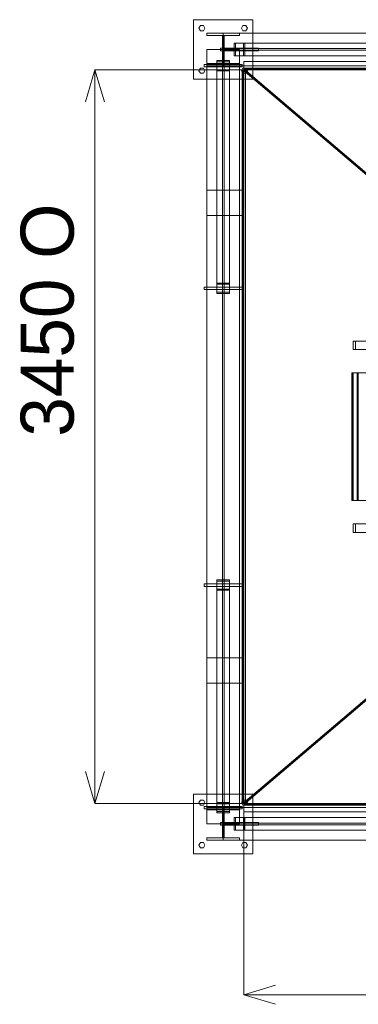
# Model space of a CAD drawing. Header units: millimetres. Extents: x -3490 to 61924, y -72580 to 6847.
# Tile 392 of 656: x -705 to 889, y -20670 to -16038. Entities that reach past the tile are written whole.
import ezdxf

# ---------------------------------------------------------------- set-up
doc = ezdxf.new("R2010")
doc.units = ezdxf.units.MM
for name, color, linetype, lineweight in [('COTAS_O', 1, 'Continuous', 0), ('superior_C01', 7, 'Continuous', 0), ('superior_tolva', 7, 'Continuous', 0)]:
    doc.layers.add(name, color=color, linetype=linetype, lineweight=lineweight)
doc.dimstyles.new('R19_100', dxfattribs={"dimtxt": 250, "dimasz": 150, "dimexe": 150, "dimexo": 80, "dimgap": 100, "dimtad": 1, "dimtih": 1, "dimtoh": 1, "dimdsep": 46, "dimcen": 0.09, "dimadec": 0, "dimazin": 0, "dimtfac": 1, "dimtdec": 4, "dimtofl": 0, "dimtmove": 0, "dimatfit": 3, "dimfxl": 1, "dimtolj": 1, "dimtzin": 0, "dimarcsym": 0})

# ---------------------------------------------------------------- blocks, each defined once
blk = doc.blocks.new('DIM_R29_40')
at = {"layer": 'COTAS_O'}
for p, q in [((349.2, -19725), (349.2, -20625)), ((3799.2, -19725), (3799.2, -20625)), ((349.2, -20625), (499.2, -20580)), ((3799.2, -20625), (3649.2, -20580)), ((349.2, -20625), (3799.2, -20625)), ((349.2, -20625), (499.2, -20670)), ((3799.2, -20625), (3649.2, -20670))]:
    blk.add_line(p, q, dxfattribs=at)
blk.add_text('3450 O', height=250, dxfattribs=at).set_placement((2074.2, -20525))
blk = doc.blocks.new('DIM_R29_41')
at = {"layer": 'COTAS_O'}
for p, q in [((-350.8, -16275), (-395.8, -16425)), ((349.2, -16275), (-350.8, -16275)), ((-350.8, -19725), (-350.8, -16275)), ((-350.8, -16275), (-305.8, -16425)), ((-350.8, -19725), (-395.8, -19575)), ((-350.8, -19725), (-305.8, -19575)), ((349.2, -19725), (-350.8, -19725))]:
    blk.add_line(p, q, dxfattribs=at)
blk.add_text('3450 O', height=250, rotation=90, dxfattribs=at).set_placement((-450.8, -18000))

msp = doc.modelspace()

# ---------------------------------------------------------------- linework, layer by layer
at = {"layer": 'superior_C01'}
for p, q in [((865.11, -17550), (875.895, -17550)), ((865.11, -17590), (865.11, -17550)), ((1439.231, -17550), (865.11, -17550)), ((875.895, -17550), (875.895, -17590)), ((875.895, -17550), (1450.016, -17550)), ((875.895, -17590), (865.11, -17590)), ((865.11, -17590), (1439.231, -17590)), ((875.895, -17590), (1450.016, -17590)), ((862.36, -17700), (857.898, -17700)), ((857.898, -17700), (883.55, -17700)), ((857.898, -18300), (857.898, -17700)), ((884.366, -17700), (858.839, -17700)), ((858.839, -17700), (863.69, -17700)), ((858.839, -17700), (858.839, -18300)), ((887.417, -17700), (862.36, -17700)), ((862.36, -17700), (862.36, -18300)), ((863.69, -17700), (888.569, -17700)), ((863.69, -18300), (863.69, -17700)), ((883.55, -17700), (887.417, -17700)), ((883.55, -17700), (883.55, -18300)), ((884.07, -18300), (884.07, -17700)), ((884.07, -17700), (932.509, -17700)), ((884.07, -17700), (886.55, -17700)), ((888.569, -17700), (884.366, -17700)), ((884.366, -18300), (884.366, -17700)), ((933.096, -17700), (884.947, -17700)), ((884.947, -17700), (884.947, -18300)), ((887.644, -17700), (884.947, -17700)), ((934.988, -17700), (886.55, -17700)), ((886.55, -17700), (886.55, -18300)), ((887.417, -18300), (887.417, -17700)), ((887.644, -18300), (887.644, -17700)), ((887.644, -17700), (935.792, -17700)), ((888.569, -17700), (888.569, -18300)), ((883.55, -18300), (857.898, -18300)), ((857.898, -18300), (862.36, -18300)), ((863.69, -18300), (858.839, -18300)), ((858.839, -18300), (884.366, -18300)), ((862.36, -18300), (887.417, -18300)), ((888.569, -18300), (863.69, -18300)), ((887.417, -18300), (883.55, -18300)), ((932.509, -18300), (884.07, -18300)), ((886.55, -18300), (884.07, -18300)), ((884.366, -18300), (888.569, -18300)), ((884.947, -18300), (933.096, -18300)), ((884.947, -18300), (887.644, -18300)), ((886.55, -18300), (934.988, -18300)), ((935.792, -18300), (887.644, -18300)), ((865.11, -18410), (875.895, -18410)), ((865.11, -18450), (865.11, -18410)), ((1439.231, -18410), (865.11, -18410)), ((875.895, -18410), (875.895, -18450)), ((875.895, -18410), (1450.016, -18410)), ((875.895, -18450), (865.11, -18450)), ((865.11, -18450), (1439.231, -18450)), ((875.895, -18450), (1450.016, -18450))]:
    msp.add_line(p, q, dxfattribs=at)
at = {"layer": 'superior_tolva'}
for p, q in [((112.7, -16318.5), (112.7, -16038.5)), ((112.7, -16038.5), (392.7, -16038.5)), ((138.7, -16078.5), (145.7, -16066.376)), ((145.7, -16066.376), (159.7, -16066.376)), ((159.7, -16066.376), (166.7, -16078.5)), ((338.7, -16078.5), (345.7, -16066.376)), ((345.7, -16066.376), (359.7, -16066.376)), ((359.7, -16066.376), (366.7, -16078.5)), ((392.7, -16038.5), (392.7, -16318.5)), ((145.7, -16090.624), (138.7, -16078.5)), ((159.7, -16090.624), (145.7, -16090.624)), ((166.7, -16078.5), (159.7, -16090.624)), ((176.2, -16102), (329.2, -16102)), ((176.2, -16113), (176.2, -16102)), ((176.2, -16113), (329.2, -16113)), ((248.7, -16113), (256.7, -16113)), ((248.7, -16244), (248.7, -16113)), ((252.7, -16255), (252.7, -16102)), ((252.7, -16102), (3895.7, -16102)), ((256.7, -16244), (256.7, -16113)), ((329.2, -16113), (329.2, -16102)), ((345.7, -16090.624), (338.7, -16078.5)), ((359.7, -16090.624), (345.7, -16090.624)), ((366.7, -16078.5), (359.7, -16090.624)), ((1351.616, -16148.5), (304.616, -16148.5)), ((304.616, -16148.5), (304.616, -16208.5)), ((353.784, -16148.5), (304.616, -16148.5)), ((1357.467, -16148.5), (310.467, -16148.5)), ((310.467, -16148.5), (310.467, -16208.5)), ((347.933, -16148.5), (310.467, -16148.5)), ((347.933, -16208.5), (347.933, -16148.5)), ((347.933, -16148.5), (1394.933, -16148.5)), ((353.784, -16208.5), (353.784, -16148.5)), ((353.784, -16148.5), (1400.784, -16148.5)), ((176.2, -19821.5), (176.2, -16178.5)), ((176.2, -16178.5), (329.2, -16178.5)), ((239.2, -16184.5), (239.2, -16172.5)), ((239.2, -16172.5), (419.2, -16172.5)), ((419.2, -16184.5), (239.2, -16184.5)), ((248.7, -19821.5), (248.7, -16178.5)), ((248.7, -16178.5), (256.7, -16178.5)), ((252.7, -16182.5), (252.7, -16174.5)), ((252.7, -16174.5), (3895.7, -16174.5)), ((3895.7, -16182.5), (252.7, -16182.5)), ((256.7, -16178.5), (256.7, -19821.5)), ((304.616, -16208.5), (1351.616, -16208.5)), ((304.616, -16208.5), (353.784, -16208.5)), ((310.467, -16208.5), (1357.467, -16208.5)), ((310.467, -16208.5), (347.933, -16208.5)), ((329.2, -16178.5), (329.2, -19821.5)), ((1394.933, -16208.5), (347.933, -16208.5)), ((1400.784, -16208.5), (353.784, -16208.5)), ((419.2, -16172.5), (419.2, -16184.5)), ((162.7, -16261), (162.7, -16249)), ((162.7, -16249), (342.7, -16249)), ((176.2, -16244), (329.2, -16244)), ((176.2, -16255), (176.2, -16244)), ((176.2, -16255), (329.2, -16255)), ((222.7, -16230.416), (222.7, -17277.416)), ((282.7, -16230.416), (222.7, -16230.416)), ((222.7, -16230.416), (222.7, -16279.584)), ((222.7, -16236.267), (222.7, -17283.267)), ((282.7, -16236.267), (222.7, -16236.267)), ((222.7, -16236.267), (222.7, -16273.733)), ((248.7, -16244), (256.7, -16244)), ((3895.7, -16255), (252.7, -16255)), ((282.7, -17277.416), (282.7, -16230.416)), ((282.7, -16279.584), (282.7, -16230.416)), ((282.7, -17283.267), (282.7, -16236.267)), ((282.7, -16273.733), (282.7, -16236.267)), ((329.2, -16255), (329.2, -16244)), ((342.7, -16249), (342.7, -16261)), ((349.2, -16275), (349.2, -16235)), ((349.2, -16235), (3799.2, -16235)), ((138.7, -16278.5), (145.7, -16266.376)), ((145.7, -16290.624), (138.7, -16278.5)), ((145.7, -16266.376), (159.7, -16266.376)), ((159.7, -16290.624), (145.7, -16290.624)), ((159.7, -16266.376), (166.7, -16278.5)), ((166.7, -16278.5), (159.7, -16290.624)), ((342.7, -16261), (162.7, -16261)), ((222.7, -16273.733), (282.7, -16273.733)), ((222.7, -17320.733), (222.7, -16273.733)), ((222.7, -16279.584), (282.7, -16279.584)), ((222.7, -17326.584), (222.7, -16279.584)), ((282.7, -16273.733), (282.7, -17320.733)), ((282.7, -16279.584), (282.7, -17326.584)), ((338.7, -16278.5), (345.7, -16266.376)), ((345.7, -16290.624), (338.7, -16278.5)), ((341.2, -19725), (341.2, -16275)), ((349.2, -16275), (341.2, -16275)), ((341.2, -16275), (357.2, -16275)), ((1670.065, -17400), (345.065, -16275)), ((345.065, -16275), (345.065, -19725)), ((349.2, -16275), (345.065, -16275)), ((345.7, -16266.376), (359.7, -16266.376)), ((359.7, -16290.624), (345.7, -16290.624)), ((349.2, -16267), (3799.2, -16267)), ((349.2, -16267), (349.2, -16275)), ((349.2, -16269), (3799.2, -16269)), ((349.2, -16269), (349.2, -16275)), ((3799.2, -16270.364), (349.2, -16270.364)), ((349.2, -16270.364), (1674.2, -17395.364)), ((349.2, -16275), (349.2, -16270.364)), ((349.2, -19725), (349.2, -16275)), ((349.2, -16275), (1674.2, -17400)), ((349.2, -16275), (3799.2, -16275)), ((357.2, -16275), (357.2, -19725)), ((359.7, -16266.376), (366.7, -16278.5)), ((366.7, -16278.5), (359.7, -16290.624)), ((392.7, -16318.5), (112.7, -16318.5)), ((176.2, -16960), (176.2, -16840)), ((176.2, -16840), (349.2, -16840)), ((349.2, -16840), (349.2, -16960)), ((349.2, -16960), (176.2, -16960)), ((162.7, -17308), (162.7, -17296)), ((162.7, -17296), (342.7, -17296)), ((342.7, -17308), (162.7, -17308)), ((222.7, -17277.416), (282.7, -17277.416)), ((222.7, -17326.584), (222.7, -17277.416)), ((222.7, -17283.267), (282.7, -17283.267)), ((222.7, -17320.733), (222.7, -17283.267)), ((282.7, -17320.733), (222.7, -17320.733)), ((282.7, -17277.416), (282.7, -17326.584)), ((282.7, -17283.267), (282.7, -17320.733)), ((342.7, -17296), (342.7, -17308)), ((282.7, -17326.584), (222.7, -17326.584)), ((345.065, -19725), (1670.065, -18600)), ((1674.2, -18600), (349.2, -19725)), ((349.2, -19729.636), (1674.2, -18604.636)), ((162.7, -18704), (162.7, -18692)), ((162.7, -18692), (342.7, -18692)), ((342.7, -18704), (162.7, -18704)), ((222.7, -19720.416), (222.7, -18673.416)), ((222.7, -18673.416), (282.7, -18673.416)), ((222.7, -18722.584), (222.7, -18673.416)), ((222.7, -19726.267), (222.7, -18679.267)), ((222.7, -18679.267), (282.7, -18679.267)), ((222.7, -18716.733), (222.7, -18679.267)), ((282.7, -18673.416), (282.7, -19720.416)), ((282.7, -18673.416), (282.7, -18722.584)), ((282.7, -18679.267), (282.7, -19726.267)), ((282.7, -18679.267), (282.7, -18716.733)), ((342.7, -18692), (342.7, -18704)), ((282.7, -18716.733), (222.7, -18716.733)), ((222.7, -18716.733), (222.7, -19763.733)), ((282.7, -18722.584), (222.7, -18722.584)), ((222.7, -18722.584), (222.7, -19769.584)), ((282.7, -19763.733), (282.7, -18716.733)), ((282.7, -19769.584), (282.7, -18722.584)), ((176.2, -19160), (176.2, -19040)), ((176.2, -19040), (349.2, -19040)), ((349.2, -19040), (349.2, -19160)), ((349.2, -19160), (176.2, -19160)), ((112.7, -19961.5), (112.7, -19681.5)), ((112.7, -19681.5), (392.7, -19681.5)), ((392.7, -19681.5), (392.7, -19961.5)), ((138.7, -19721.5), (145.7, -19709.376)), ((145.7, -19733.624), (138.7, -19721.5)), ((145.7, -19709.376), (159.7, -19709.376)), ((159.7, -19709.376), (166.7, -19721.5)), ((166.7, -19721.5), (159.7, -19733.624)), ((282.7, -19720.416), (222.7, -19720.416)), ((222.7, -19720.416), (222.7, -19769.584)), ((282.7, -19726.267), (222.7, -19726.267)), ((222.7, -19726.267), (222.7, -19763.733)), ((282.7, -19769.584), (282.7, -19720.416)), ((282.7, -19763.733), (282.7, -19726.267)), ((338.7, -19721.5), (345.7, -19709.376)), ((345.7, -19733.624), (338.7, -19721.5)), ((341.2, -19725), (349.2, -19725)), ((357.2, -19725), (341.2, -19725)), ((349.2, -19725), (345.065, -19725)), ((345.7, -19709.376), (359.7, -19709.376)), ((349.2, -19725), (3799.2, -19725)), ((349.2, -19733), (349.2, -19725)), ((349.2, -19731), (349.2, -19725)), ((349.2, -19725), (349.2, -19729.636)), ((349.2, -19765), (349.2, -19725)), ((3799.2, -19729.636), (349.2, -19729.636)), ((359.7, -19709.376), (366.7, -19721.5)), ((366.7, -19721.5), (359.7, -19733.624)), ((159.7, -19733.624), (145.7, -19733.624)), ((162.7, -19751), (162.7, -19739)), ((162.7, -19739), (342.7, -19739)), ((342.7, -19751), (162.7, -19751)), ((176.2, -19745), (329.2, -19745)), ((176.2, -19756), (176.2, -19745)), ((176.2, -19756), (329.2, -19756)), ((222.7, -19763.733), (282.7, -19763.733)), ((222.7, -19769.584), (282.7, -19769.584)), ((248.7, -19756), (256.7, -19756)), ((248.7, -19887), (248.7, -19756)), ((252.7, -19898), (252.7, -19745)), ((252.7, -19745), (3895.7, -19745)), ((256.7, -19887), (256.7, -19756)), ((329.2, -19756), (329.2, -19745)), ((342.7, -19739), (342.7, -19751)), ((359.7, -19733.624), (345.7, -19733.624)), ((349.2, -19731), (3799.2, -19731)), ((349.2, -19733), (3799.2, -19733)), ((3799.2, -19765), (349.2, -19765)), ((329.2, -19821.5), (176.2, -19821.5)), ((239.2, -19827.5), (239.2, -19815.5)), ((239.2, -19815.5), (419.2, -19815.5)), ((256.7, -19821.5), (248.7, -19821.5)), ((252.7, -19825.5), (252.7, -19817.5)), ((252.7, -19817.5), (3895.7, -19817.5)), ((1351.616, -19791.5), (304.616, -19791.5)), ((304.616, -19791.5), (304.616, -19851.5)), ((353.784, -19791.5), (304.616, -19791.5)), ((1357.467, -19791.5), (310.467, -19791.5)), ((310.467, -19791.5), (310.467, -19851.5)), ((347.933, -19791.5), (310.467, -19791.5)), ((347.933, -19851.5), (347.933, -19791.5)), ((347.933, -19791.5), (1394.933, -19791.5)), ((353.784, -19851.5), (353.784, -19791.5)), ((353.784, -19791.5), (1400.784, -19791.5)), ((419.2, -19815.5), (419.2, -19827.5)), ((419.2, -19827.5), (239.2, -19827.5)), ((3895.7, -19825.5), (252.7, -19825.5)), ((304.616, -19851.5), (1351.616, -19851.5)), ((304.616, -19851.5), (353.784, -19851.5)), ((310.467, -19851.5), (1357.467, -19851.5)), ((310.467, -19851.5), (347.933, -19851.5)), ((1394.933, -19851.5), (347.933, -19851.5)), ((1400.784, -19851.5), (353.784, -19851.5)), ((138.7, -19921.5), (145.7, -19909.376)), ((145.7, -19909.376), (159.7, -19909.376)), ((159.7, -19909.376), (166.7, -19921.5)), ((176.2, -19887), (329.2, -19887)), ((176.2, -19898), (176.2, -19887)), ((176.2, -19898), (329.2, -19898)), ((248.7, -19887), (256.7, -19887)), ((3895.7, -19898), (252.7, -19898)), ((329.2, -19898), (329.2, -19887)), ((338.7, -19921.5), (345.7, -19909.376)), ((345.7, -19909.376), (359.7, -19909.376)), ((359.7, -19909.376), (366.7, -19921.5)), ((392.7, -19961.5), (112.7, -19961.5)), ((145.7, -19933.624), (138.7, -19921.5)), ((159.7, -19933.624), (145.7, -19933.624)), ((166.7, -19921.5), (159.7, -19933.624)), ((345.7, -19933.624), (338.7, -19921.5)), ((359.7, -19933.624), (345.7, -19933.624)), ((366.7, -19921.5), (359.7, -19933.624))]:
    msp.add_line(p, q, dxfattribs=at)

# ---------------------------------------------------------------- dimensions: what is measured, and where the dimension line sits
at = {"layer": 'COTAS_O'}
for p2, distance, picture, middle in [((349.2, -16275), 700, 'DIM_R29_41', (-350.8, -18000)), ((3799.2, -19725), -900, 'DIM_R29_40', (2074.2, -20625))]:
    dim = msp.add_aligned_dim(p1=(349.2, -19725), p2=p2, distance=distance, text='<> O', dimstyle='R19_100', dxfattribs=at)
    dim.commit()
    dim.dimension.update_dxf_attribs({"geometry": picture, "text_midpoint": middle})

doc.saveas('drawing.dxf')
